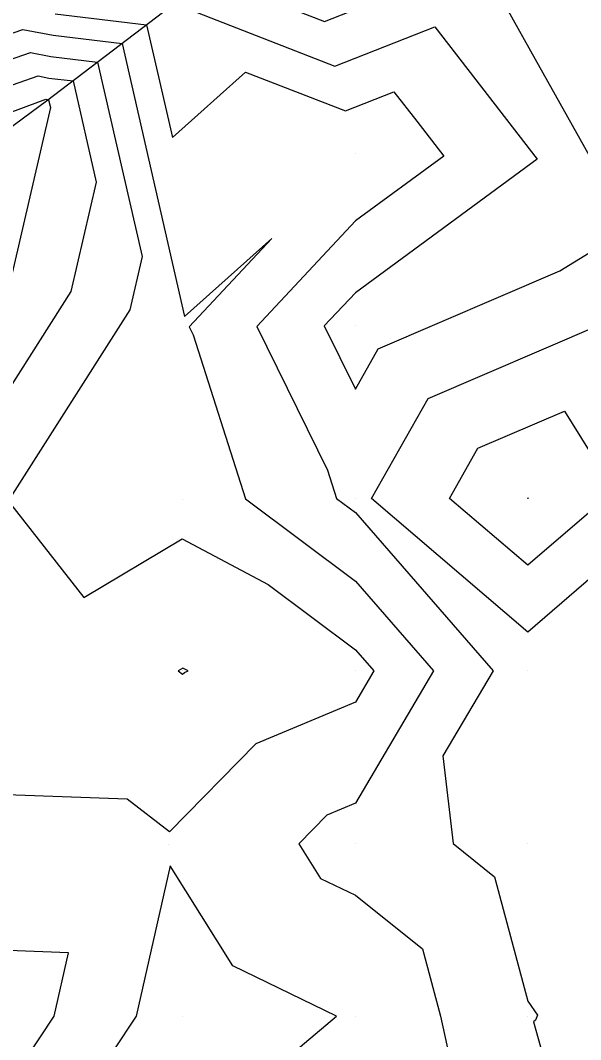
# Model space of a CAD drawing. Extents: x 2188792 to 2191981, y 386090 to 389710.
# Drawn here: x 2191390.8 to 2191423.3, y 389018.9 to 389078 of the extents above; entities that cross this region are included whole.
import ezdxf

# ---------------------------------------------------------------- set-up
doc = ezdxf.new("R2010")
doc.units = 0
for name, color, linetype in [('DTM Contours Major', 7, 'Continuous'), ('DTM Contours Minor', 7, 'Continuous'), ('Exist DTM QL2 LIDAR Elevation Point', 7, 'Continuous'), ('PH Exist DTM Breakline', 7, 'Continuous')]:
    doc.layers.add(name, color=color, linetype=linetype)

msp = doc.modelspace()

# ---------------------------------------------------------------- linework, layer by layer
at = {"layer": 'DTM Contours Major'}
for points in [[(2191399.93, 389078.895), (2191409.059, 389075.346), (2191414.849, 389077.624), (2191417.559, 389074.127), (2191420.787, 389069.962), (2191410.241, 389062.216), (2191408.439, 389060.288), (2191410.241, 389056.622), (2191411.571, 389058.971), (2191422.1, 389063.487), (2191425.738, 389065.727)], [(2191381.286, 389069.334), (2191391.988, 389073.317), (2191392.302, 389073.426), (2191392.349, 389073.417), (2191392.456, 389073.403), (2191392.559, 389072.955), (2191390.337, 389063.348)]]:
    msp.add_lwpolyline(points, dxfattribs=at)
at = {"layer": 'DTM Contours Minor'}
for points in [[(2191402.588, 389080.22), (2191408.451, 389077.941), (2191417.219, 389081.391)], [(2191392.834, 389078.388), (2191398.141, 389077.739), (2191399.636, 389071.21), (2191403.88, 389075), (2191409.667, 389072.75), (2191412.479, 389073.856), (2191413.794, 389072.159), (2191415.362, 389070.136), (2191410.241, 389066.375), (2191404.524, 389060.263), (2191408.619, 389051.935), (2191409.141, 389050.293), (2191410.241, 389049.471), (2191418.226, 389040.298), (2191415.318, 389035.374), (2191415.901, 389030.297), (2191418.314, 389028.369), (2191420.242, 389021.15), (2191420.806, 389020.356), (2191420.681, 389020.064), (2191420.574, 389019.964), (2191423.273, 389010.296)], [(2191380.68, 389073.909), (2191390.969, 389077.48), (2191392.713, 389077.145), (2191396.72, 389076.655), (2191400.34, 389060.841), (2191405.406, 389065.365), (2191400.609, 389060.237), (2191400.835, 389059.777), (2191403.865, 389050.262), (2191410.241, 389045.498), (2191414.768, 389040.298), (2191410.241, 389032.634), (2191408.593, 389031.946), (2191406.959, 389030.278), (2191408.216, 389028.272), (2191410.241, 389027.294), (2191414.13, 389024.185), (2191415.169, 389020.296), (2191416.078, 389016.132)], [(2191383.521, 389073.389), (2191391.413, 389076.129), (2191392.591, 389075.902), (2191395.299, 389075.571), (2191397.877, 389064.307), (2191397.166, 389061.232), (2191390.226, 389050.325)], [(2191387.754, 389073.353), (2191391.857, 389074.777), (2191392.47, 389074.659), (2191393.878, 389074.487), (2191395.218, 389068.631), (2191393.751, 389062.29), (2191388.398, 389053.877)], [(2191411.184, 389050.299), (2191414.457, 389056.085), (2191424.459, 389060.374), (2191427.338, 389055.808), (2191430.255, 389051.18), (2191420.242, 389042.552), (2191411.184, 389050.299)], [(2191415.703, 389050.299), (2191417.343, 389053.199), (2191422.355, 389055.348), (2191423.798, 389053.06), (2191425.26, 389050.741), (2191420.242, 389046.417), (2191415.703, 389050.299)], [(2191420.222, 389050.299), (2191420.229, 389050.312), (2191420.252, 389050.322), (2191420.258, 389050.312), (2191420.265, 389050.301), (2191420.242, 389050.282), (2191420.222, 389050.299)], [(2191390.24, 389049.986), (2191394.504, 389044.558), (2191400.204, 389047.96), (2191405.179, 389045.307), (2191410.241, 389041.525), (2191411.309, 389040.298), (2191410.241, 389038.49), (2191404.461, 389036.077), (2191399.457, 389030.97), (2191397.003, 389032.864), (2191390.009, 389033.123)], [(2191400.543, 389040.298), (2191400.24, 389040.46), (2191399.968, 389040.298), (2191400.224, 389040.101), (2191400.33, 389040.209), (2191400.543, 389040.298)], [(2191409.143, 389020.296), (2191403.141, 389023.197), (2191399.5, 389029.004), (2191397.528, 389020.296), (2191392.202, 389012.258), (2191400.24, 389012.781), (2191409.143, 389020.296)], [(2191392.783, 389020.296), (2191393.612, 389023.956), (2191390.124, 389024.086), (2191384.5, 389020.296), (2191386.654, 389016.711), (2191390.24, 389016.458), (2191392.783, 389020.296)]]:
    msp.add_lwpolyline(points, dxfattribs=at)
at = {"layer": 'Exist DTM QL2 LIDAR Elevation Point'}
for p, q in [((2191410.241, 389070.301), (2191410.241, 389070.301)), ((2191400.381, 389060.235), (2191400.381, 389060.235)), ((2191410.241, 389060.3), (2191410.241, 389060.3)), ((2191400.193, 389050.241), (2191400.193, 389050.241)), ((2191410.241, 389050.299), (2191410.241, 389050.299)), ((2191420.242, 389050.299), (2191420.242, 389050.299)), ((2191400.24, 389040.298), (2191400.24, 389040.298)), ((2191410.241, 389040.298), (2191410.241, 389040.298)), ((2191420.242, 389040.298), (2191420.242, 389040.298)), ((2191399.396, 389030.234), (2191399.396, 389030.234)), ((2191410.241, 389030.297), (2191410.241, 389030.297)), ((2191420.242, 389030.297), (2191420.242, 389030.297)), ((2191400.24, 389020.296), (2191400.24, 389020.296)), ((2191410.241, 389020.296), (2191410.241, 389020.296)), ((2191420.242, 389020.296), (2191420.242, 389020.296))]:
    msp.add_line(p, q, dxfattribs=at)
at = {"layer": 'PH Exist DTM Breakline'}
for points in [[(2191407.359, 389082.598), (2191399.141, 389078.501), (2191392.339, 389073.313), (2191382.232, 389065.86), (2191374.313, 389058.511), (2191364.349, 389050.892)], [(2191417.383, 389081.65), (2191420.671, 389075.755), (2191423.959, 389069.86), (2191426.225, 389064.595), (2191430.245, 389058.064), (2191434.264, 389051.533), (2191438.775, 389041.691), (2191441.162, 389030.042)]]:
    msp.add_lwpolyline(points, dxfattribs=at)

doc.saveas('drawing.dxf')
